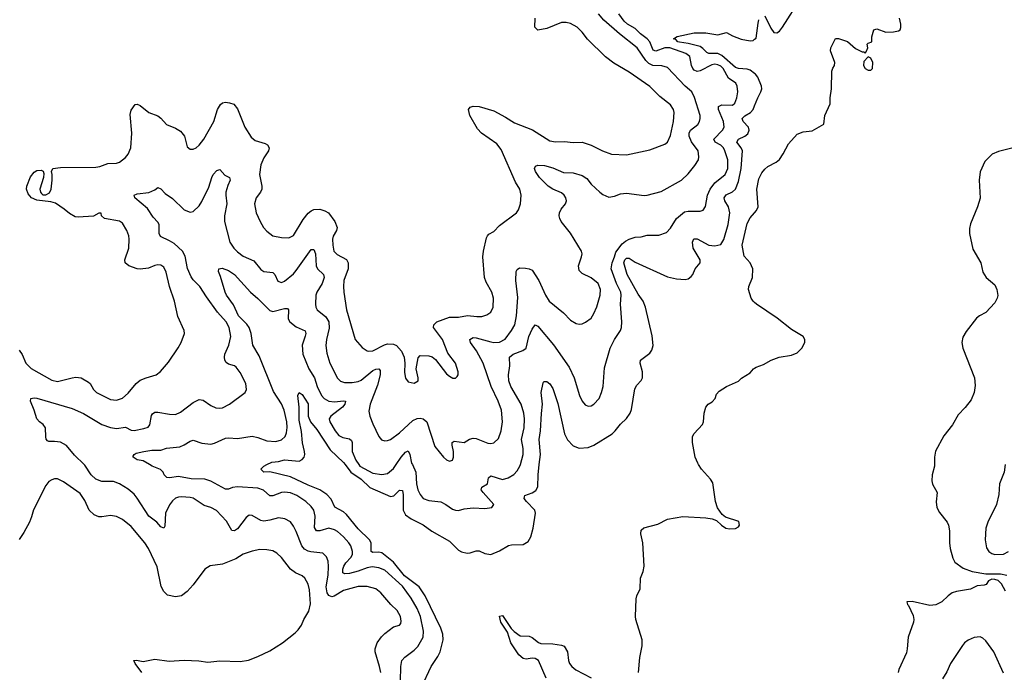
# Model space of a CAD drawing. Header units: inches. Extents: x 1934316 to 2140091, y 524953 to 667329.
# Tile 298 of 384: x 2055013 to 2061695, y 628590 to 633020. Entities that reach past the tile are written whole.
import ezdxf

# ---------------------------------------------------------------- set-up
doc = ezdxf.new("R2010")
doc.units = ezdxf.units.IN
doc.header["$MEASUREMENT"] = 0
for name, color, linetype in [('C0652', 7, 'Continuous'), ('C0653', 7, 'Continuous'), ('C0662', 7, 'Continuous'), ('C0663', 7, 'Continuous')]:
    doc.layers.add(name, color=color, linetype=linetype)

msp = doc.modelspace()

# ---------------------------------------------------------------- linework, layer by layer
at = {"layer": 'C0652', "color": 5}
for points, elevation in [([(2057462.9, 628590), (2057455.6, 628630), (2057426, 628730), (2057425.8, 628750), (2057439.8, 628790), (2057468.6, 628831.4), (2057490, 628852.9), (2057550, 628899.1), (2057590, 628911), (2057598.9, 628921.1), (2057602.7, 628937.3), (2057598, 628970), (2057575.1, 629010), (2057530.7, 629050.7), (2057462.6, 629130), (2057430, 629156.2), (2057370, 629172.3), (2057310, 629172.5), (2057210, 629145.6), (2057147.2, 629107.2), (2057130, 629101.9), (2057110, 629110.8), (2057099.9, 629130), (2057093.5, 629170), (2057105.6, 629250), (2057108.5, 629308.5), (2057105.9, 629345.9), (2057095.2, 629375.2), (2057070, 629399.1), (2056988.6, 629408.6), (2056970, 629412.9), (2056946.5, 629426.5), (2056928.3, 629450), (2056890, 629545.6), (2056870, 629583), (2056850, 629611.1), (2056813.2, 629633.2), (2056770, 629638.8), (2056710, 629622.3), (2056670, 629617.4), (2056650, 629622), (2056590, 629654.3), (2056570, 629656.3), (2056550, 629640.5), (2056490, 629563.5), (2056470, 629551), (2056452.6, 629552.6), (2056417, 629617), (2056348.5, 629688.5), (2056310, 629709.8), (2056263.8, 629723.8), (2056190, 629772.8), (2056170, 629778), (2056110, 629781.4), (2056090, 629779.8), (2056070, 629771.7), (2056050, 629753.6), (2056030, 629726.4), (2056001.4, 629670), (2055997.8, 629582.3), (2055990, 629569.6), (2055970, 629577.6), (2055942.4, 629610), (2055889.3, 629649.3), (2055810, 629773.3), (2055790, 629798.6), (2055750, 629834), (2055690, 629870.7), (2055650, 629885), (2055570, 629885.7), (2055530, 629900.4), (2055497.8, 629930), (2055455.6, 629995.6), (2055451.1, 630000)], 260), ([(2057596.5, 628530), (2057598.3, 628630), (2057606.6, 628670), (2057625.9, 628694.1), (2057690, 628740.2), (2057714.4, 628765.6), (2057749.9, 628830), (2057754.2, 628870), (2057732.7, 628970), (2057710, 629023.1), (2057670, 629093.5), (2057610, 629174.5), (2057490, 629283.7), (2057450, 629300.5), (2057405.5, 629305.5), (2057370, 629299.2), (2057310, 629276.6), (2057250, 629261), (2057218.3, 629258.3), (2057205.1, 629265.1), (2057204.9, 629290), (2057212.9, 629310), (2057227, 629333), (2057259.9, 629370), (2057270.4, 629390), (2057271.6, 629411.6), (2057259.8, 629450), (2057247.1, 629470), (2057209.8, 629510), (2057170, 629546.2), (2057150, 629558.5), (2057110, 629568.2), (2057050, 629550.6), (2057027.4, 629550), (2057012.9, 629572.9), (2057017.8, 629650), (2057009.8, 629690), (2056990, 629716.1), (2056954.8, 629750), (2056894.5, 629790), (2056850, 629807.8), (2056810, 629813.1), (2056790, 629810.5), (2056730, 629789.1), (2056710, 629788.9), (2056667.4, 629827.4), (2056630, 629841.2), (2056490.1, 629849.9), (2056455.9, 629844.1), (2056430, 629833.1), (2056410, 629832.8), (2056308.9, 629888.9), (2056270, 629901.3), (2056175.7, 629904.3), (2056090, 629919.3), (2056030, 629909.9), (2056011.9, 629911.9), (2055992.8, 629930), (2055985.4, 629950), (2055967.5, 629967.5), (2055911.3, 629990), (2055894.3, 630000)], 240), ([(2057738.8, 628490), (2057804.2, 628630), (2057850, 628698), (2057866.2, 628730), (2057886, 628810), (2057883.7, 628850), (2057869.9, 628890), (2057763.7, 629110), (2057724.9, 629170), (2057625.1, 629245.1), (2057550, 629337.3), (2057470, 629401.7), (2057450, 629406.7), (2057410, 629404.5), (2057398.3, 629410), (2057397.1, 629470), (2057387.8, 629490), (2057310, 629565.2), (2057230, 629662.4), (2057210, 629680.2), (2057151.9, 629711.9), (2057125.7, 629765.7), (2057096.7, 629796.7), (2057050, 629829.2), (2056970, 629859.9), (2056850, 629917.7), (2056710, 629952), (2056670, 629949.7), (2056649.2, 629970), (2056668.7, 629990), (2056688.9, 630000)], 220), ([(2057221.8, 630000), (2057260.1, 629950), (2057330, 629901.4), (2057390, 629845.3), (2057530, 629784.8), (2057552.2, 629787.8), (2057590, 629826.4), (2057610, 629824.4), (2057614.3, 629794.3), (2057615.5, 629690), (2057630, 629658.8), (2057670, 629631.7), (2057751.7, 629591.7), (2057810, 629549.3), (2057930, 629480.2), (2057990, 629419.2), (2058010, 629407.8), (2058050, 629398.9), (2058070, 629401.1), (2058110, 629415.2), (2058130, 629415.2), (2058170, 629396.1), (2058210, 629390.3), (2058270, 629414), (2058330, 629451.6), (2058350, 629456.5), (2058430, 629458.7), (2058462.7, 629477.3), (2058481.1, 629510), (2058498, 629570), (2058512.4, 629670), (2058508.5, 629690), (2058451.4, 629750), (2058437.3, 629770), (2058438, 629782), (2058440.5, 629790), (2058490, 629808.1), (2058515, 629825), (2058529.8, 629850), (2058531.3, 629931.3), (2058539, 630000)], 220), ([(2057314.1, 630000), (2057320.9, 629990), (2057410, 629942.4), (2057470, 629932.9), (2057510, 629939.1), (2057550, 629973.4), (2057567.9, 630000)], 240), ([(2057677.6, 630000), (2057701.7, 629950), (2057706.4, 629870), (2057715.6, 629830), (2057730, 629796.4), (2057751, 629771), (2057790, 629757.8), (2057870, 629748.1), (2057904.9, 629730), (2057950, 629697.7), (2057970, 629690.2), (2057990, 629689), (2058030, 629701.1), (2058090, 629707.6), (2058170, 629702.3), (2058217.2, 629710), (2058229.5, 629730), (2058157.4, 629810), (2058143.9, 629830), (2058150, 629847.3), (2058187.1, 629870), (2058195.1, 629910), (2058210, 629924), (2058290, 629900.1), (2058327.6, 629910), (2058367.1, 629932.8), (2058390, 629958), (2058407.9, 629990), (2058410.5, 630000)], 240), ([(2059212.8, 628590), (2059220.7, 628690), (2059237.9, 628770), (2059237.4, 628810), (2059193.7, 628950), (2059191.3, 628970), (2059196.9, 629090), (2059201.3, 629110), (2059223.6, 629156.4), (2059226.9, 629230), (2059244.9, 629275.1), (2059251.4, 629310), (2059242, 629470), (2059228.6, 629530), (2059230, 629554.8), (2059248.5, 629571.5), (2059343, 629597), (2059410, 629630.2), (2059512.5, 629647.5), (2059670, 629638.4), (2059712, 629632), (2059740.8, 629620.8), (2059775.3, 629590), (2059805.7, 629570), (2059830, 629563.5), (2059870, 629566), (2059890, 629578.9), (2059897.1, 629590), (2059893.2, 629613.2), (2059803.8, 629643.8), (2059780.8, 629660.8), (2059747.6, 629707.6), (2059734.5, 629750), (2059716.2, 629876.2), (2059701.3, 629901.3), (2059639.1, 629970), (2059620.5, 630000)], 180), ([(2055842.7, 628590), (2055796.9, 628650), (2055787.6, 628670), (2055806.6, 628673.4), (2055850, 628663.9), (2055930, 628678.9), (2056027, 628667), (2056130, 628673.4), (2056227.9, 628667.9), (2056290, 628658.9), (2056370, 628667.4), (2056510, 628663.2), (2056566.5, 628673.5), (2056630, 628696.9), (2056710, 628735.6), (2056795.6, 628790), (2056881.6, 628858.4), (2056902, 628878), (2056924.7, 628910), (2056940.5, 628950), (2056974.4, 629005.6), (2056985.5, 629054.5), (2056980.3, 629150), (2056969.8, 629189.8), (2056949, 629229), (2056930, 629244.8), (2056885, 629265), (2056851, 629290), (2056790.5, 629370.5), (2056758.6, 629398.6), (2056730, 629414.5), (2056690, 629422.7), (2056643.3, 629423.3), (2056590, 629413.1), (2056530, 629391.9), (2056479.6, 629360.4), (2056390, 629324.8), (2056305.8, 629314.2), (2056270, 629289.6), (2056190, 629183.5), (2056150, 629139.6), (2056110, 629109), (2056070, 629102), (2056014.8, 629114.8), (2055990, 629139.3), (2055972.7, 629172.7), (2055946.1, 629306.1), (2055887.6, 629430), (2055861.5, 629470), (2055770, 629579.7), (2055710, 629628.3), (2055670, 629648.4), (2055630, 629654.2), (2055570, 629645.1), (2055550, 629646.2), (2055518.9, 629658.9), (2055483.5, 629690), (2055455.9, 629755.9), (2055423.6, 629803.6), (2055310, 629882.7), (2055270, 629903.1), (2055250, 629904), (2055230, 629897.4), (2055210, 629884.7), (2055190, 629858), (2055106.2, 629693.8), (2055093.7, 629646.3), (2055078.5, 629610), (2055041.3, 629538.7), (2055010, 629491.8)], 280), ([(2058586.3, 628550), (2058532.8, 628670), (2058510, 628684.6), (2058490, 628686.2), (2058450, 628679.4), (2058430, 628683.6), (2058399.1, 628710), (2058346.6, 628790), (2058322.2, 628862.2), (2058278.9, 628930), (2058270, 628972), (2058290, 628977.1), (2058348.9, 628888.9), (2058368, 628868), (2058410, 628838.8), (2058470, 628834.9), (2058490, 628826), (2058533.4, 628793.4), (2058550, 628786.9), (2058630, 628782.9), (2058690, 628774.9), (2058707.7, 628767.7), (2058730, 628730.5), (2058738.3, 628670), (2058745.1, 628650), (2058758.9, 628630), (2058786.8, 628606.8), (2058891.9, 628551.9)], 180)]:
    msp.add_lwpolyline(points, dxfattribs=dict(at, elevation=elevation))
at = {"layer": 'C0653', "color": 5}
for points, elevation in [([(2055451.1, 630000), (2055385.2, 630065.2), (2055330, 630131.1), (2055290, 630153.5), (2055250, 630158.3), (2055210, 630157), (2055202, 630162), (2055193.3, 630173.3), (2055190, 630188), (2055188.2, 630250), (2055173.2, 630273.2), (2055147, 630290), (2055129.6, 630310), (2055111.8, 630370), (2055086.6, 630430), (2055089.2, 630450), (2055110, 630454.4), (2055130, 630451.7), (2055370, 630381.2), (2055446.4, 630346.4), (2055570, 630271.9), (2055630, 630251.1), (2055670, 630244.7), (2055730, 630253.9), (2055770, 630235.1), (2055790, 630230.8), (2055855.4, 630244.6), (2055884.7, 630255.2), (2055895.1, 630270), (2055907, 630333), (2055914.7, 630345.3), (2055930, 630356.1), (2055950, 630356.9), (2056030, 630341.8), (2056070, 630339.6), (2056104.7, 630355.3), (2056190, 630421.7), (2056230, 630441.3), (2056257.3, 630437.3), (2056310, 630402), (2056344.7, 630384.7), (2056370, 630382.7), (2056390, 630386.7), (2056436.9, 630410), (2056544, 630490), (2056552, 630510), (2056547.3, 630550), (2056510, 630626.6), (2056481.3, 630661.3), (2056469.7, 630669.7), (2056430, 630681.5), (2056413.7, 630693.7), (2056404.8, 630710), (2056402, 630730), (2056405.6, 630750), (2056431.3, 630810), (2056445.8, 630870), (2056435, 630930), (2056414.6, 630970), (2056355.2, 631035.2), (2056279.9, 631139.9), (2056236.1, 631210), (2056190, 631255.3), (2056175.8, 631275.8), (2056151.1, 631331.1), (2056135.8, 631415.8), (2056118, 631450), (2056060.8, 631500.8), (2056030, 631519.9), (2055967.9, 631547.9), (2055959.8, 631570), (2055959.4, 631630), (2055950, 631645.4), (2055919.7, 631679.7), (2055879.2, 631739.2), (2055795.1, 631810), (2055789.3, 631830), (2055810, 631839.3), (2055890, 631848.2), (2055930, 631865.5), (2055950, 631882), (2055970, 631873), (2056000.2, 631840.2), (2056050, 631805.7), (2056130, 631730.3), (2056170, 631713.4), (2056190, 631718.7), (2056230, 631755.8), (2056250, 631786), (2056297.3, 631882.7), (2056315.9, 631950), (2056326.6, 631970), (2056350, 631996), (2056370, 632003.8), (2056404.8, 631964.8), (2056437.3, 631950), (2056439.6, 631939.6), (2056440.3, 631930), (2056424.5, 631895.5), (2056412.6, 631850), (2056410.8, 631830), (2056418.7, 631770), (2056402.5, 631690), (2056403.6, 631650), (2056439.4, 631510), (2056465.6, 631470), (2056490, 631445.2), (2056530, 631414.2), (2056602.9, 631382.8), (2056650, 631325.2), (2056670, 631310.2), (2056730, 631304.6), (2056743.6, 631290), (2056765.5, 631245.5), (2056790, 631236.5), (2056810, 631246), (2056870, 631296.2), (2056890, 631317.6), (2056990, 631461.1), (2057010, 631460.4), (2057020.2, 631430), (2057024.1, 631350), (2057034.2, 631330), (2057074.9, 631290), (2057079.7, 631270), (2057065.4, 631230), (2057029.4, 631170), (2057023, 631150), (2057019.2, 631090), (2057021.8, 631070), (2057032.6, 631050), (2057090, 631003.5), (2057110.1, 630970), (2057113.6, 630926.4), (2057094.6, 630850), (2057089.3, 630809.3), (2057096.7, 630756.7), (2057117.1, 630690), (2057170, 630587), (2057190, 630566.7), (2057217.5, 630557.5), (2057270, 630557.7), (2057310, 630563.5), (2057330, 630573.1), (2057410, 630639.5), (2057430, 630648.6), (2057450, 630650.2), (2057458.7, 630638.7), (2057458.5, 630610), (2057440.3, 630539.7), (2057392.2, 630410), (2057382.8, 630362.7), (2057388.8, 630330), (2057410, 630277.3), (2057450, 630190.8), (2057468.9, 630168.9), (2057490, 630162.4), (2057510, 630163.7), (2057530, 630171.8), (2057590, 630216.9), (2057681.4, 630298.6), (2057710, 630312.8), (2057730, 630315.6), (2057751.5, 630311.5), (2057775.2, 630290), (2057830, 630123.8), (2057890, 630050.5), (2057910, 630033), (2057930, 630023), (2057950, 630030.8), (2057956.9, 630050), (2057955.8, 630090), (2057947.2, 630132.7), (2057948.6, 630151.4), (2057961.5, 630158.5), (2058030, 630150.4), (2058065.9, 630174.1), (2058090, 630180.2), (2058110, 630176.9), (2058190, 630145.7), (2058210, 630144.2), (2058230.9, 630149.1), (2058261.4, 630178.6), (2058281.4, 630230), (2058288.8, 630291.2), (2058281.8, 630370), (2058261, 630430), (2058212.8, 630530), (2058157.2, 630690), (2058112.7, 630772.7), (2058071.9, 630830), (2058067.1, 630850), (2058090, 630862.2), (2058110, 630861.7), (2058210, 630833), (2058230.4, 630829.6), (2058270, 630832.1), (2058308.4, 630851.6), (2058351.5, 630910), (2058372.5, 630950), (2058384.2, 631010), (2058393.8, 631133.8), (2058379.7, 631250), (2058382.7, 631310), (2058390, 631324.7), (2058405.1, 631334.9), (2058446, 631334), (2058470, 631330.3), (2058490, 631319.5), (2058536.2, 631250), (2058582.2, 631150), (2058606.9, 631110), (2058703.1, 631030), (2058750, 630981.3), (2058790, 630957.6), (2058810, 630954), (2058830, 630956.4), (2058853.2, 630966.8), (2058890, 630994.4), (2058910, 631025.5), (2058930, 631070.6), (2058953.1, 631150), (2058955.3, 631190), (2058938.3, 631230), (2058890, 631268.7), (2058830, 631297), (2058810, 631318.3), (2058804.2, 631350), (2058826.4, 631410), (2058829.1, 631430), (2058824.5, 631450), (2058750, 631570.7), (2058688.2, 631650), (2058677.8, 631670), (2058673.3, 631690), (2058675.5, 631710), (2058686.7, 631733.2), (2058716.1, 631770), (2058723.1, 631790), (2058719.8, 631810), (2058707.2, 631830), (2058690, 631844.5), (2058630, 631870.6), (2058598.8, 631890), (2058539.7, 631950), (2058512.8, 631990), (2058506.6, 632010), (2058513, 632027), (2058530, 632033.2), (2058574.8, 632030), (2058630, 632015.7), (2058702.3, 631982.3), (2058770, 631980.3), (2058830, 631962.3), (2058862.1, 631942.1), (2058890, 631904.1), (2058950, 631849.2), (2058970, 631833.1), (2059010, 631816.4), (2059050, 631823.1), (2059090, 631837.4), (2059130, 631843.1), (2059250, 631827.4), (2059270, 631828.9), (2059366.1, 631853.9), (2059503.6, 631930), (2059550, 631973.7), (2059595.4, 632030), (2059618.5, 632070), (2059622.7, 632090), (2059617.4, 632130), (2059572.2, 632192.2), (2059556.1, 632230), (2059556.3, 632250), (2059564.6, 632270), (2059615.6, 632310), (2059627.2, 632330), (2059630.6, 632350), (2059629.9, 632370), (2059592.4, 632492.4), (2059574.3, 632530), (2059530, 632569.8), (2059410, 632694.8), (2059370, 632707.3), (2059310, 632709.9), (2059282.6, 632722.6), (2059263, 632743), (2059203.5, 632830), (2059083.6, 632923.6), (2058976.2, 633016.2), (2058940.1, 633060.1)], 260), ([(2058410.5, 630000), (2058429, 630070), (2058429.8, 630110), (2058418.8, 630170), (2058436.1, 630250), (2058438.1, 630310), (2058434.3, 630350), (2058415.8, 630410), (2058346.3, 630530), (2058333, 630570), (2058329.8, 630610), (2058340.2, 630670), (2058336.8, 630730), (2058362, 630750), (2058426.2, 630773.8), (2058449.7, 630790), (2058467.9, 630870), (2058490, 630920.4), (2058510, 630948.4), (2058530, 630940.3), (2058634.4, 630814.4), (2058742.7, 630662.7), (2058776.1, 630590), (2058812.9, 630470), (2058830.4, 630430), (2058850, 630406.7), (2058870, 630397.6), (2058890, 630399.5), (2058910, 630410.4), (2058945.1, 630450), (2058962.2, 630490), (2058971.9, 630530), (2058982.4, 630657.6), (2059019.8, 630790), (2059048.7, 630850), (2059089.7, 630910), (2059096.4, 630930), (2059099.8, 630970), (2059089.8, 631089.8), (2059095.4, 631150), (2059092.5, 631170), (2059062.1, 631230), (2059027.8, 631330), (2059032.7, 631370), (2059050, 631410.7), (2059057.8, 631442.2), (2059102, 631498), (2059123, 631517), (2059149.8, 631530.2), (2059190, 631543.6), (2059230, 631545.3), (2059270, 631558.7), (2059350, 631556.6), (2059403.4, 631576.6), (2059430, 631604.9), (2059469.8, 631670), (2059523.9, 631716.1), (2059550, 631721.7), (2059630, 631720.8), (2059651.9, 631728.1), (2059666.7, 631753.3), (2059681.4, 631830), (2059699, 631870), (2059730, 631912.3), (2059800.8, 631970), (2059817.5, 632010), (2059817.9, 632070), (2059798.8, 632130), (2059789, 632150), (2059770, 632169), (2059731.6, 632190), (2059724.5, 632210), (2059782.8, 632270), (2059793.6, 632290), (2059789.8, 632330.2), (2059755.9, 632410), (2059754.8, 632430), (2059777.6, 632442.4), (2059850, 632441), (2059865.9, 632454.1), (2059880.2, 632490), (2059885.5, 632530), (2059882.4, 632570), (2059872.1, 632590), (2059823.9, 632623.9), (2059786, 632690), (2059770, 632704.9), (2059750, 632715), (2059730, 632717.9), (2059710, 632714.4), (2059630, 632672.5), (2059610, 632668.3), (2059590, 632678.6), (2059582.1, 632690), (2059571.5, 632710), (2059559.8, 632770), (2059533.5, 632790), (2059424.5, 632830), (2059390, 632829.3), (2059330, 632806.3), (2059312.9, 632812.9), (2059288.6, 632870), (2059270.1, 632890.1), (2059225.1, 632925.1), (2059190, 632960.1), (2059137.5, 632990), (2059114.4, 633010), (2059079, 633059)], 240), ([(2055010, 630777), (2055030, 630748.2), (2055054.9, 630690), (2055090, 630652.7), (2055230, 630572.4), (2055270, 630564.5), (2055368.7, 630590), (2055392.9, 630592.9), (2055430, 630588.8), (2055480, 630560), (2055490.1, 630550.1), (2055512.9, 630510), (2055534, 630490), (2055630, 630441.7), (2055670, 630437), (2055710, 630452.4), (2055750, 630484.4), (2055803.5, 630550), (2055830, 630573.4), (2055870.3, 630590.3), (2055939, 630610), (2055968.2, 630631.8), (2056023.3, 630696.7), (2056087.9, 630792.1), (2056109.5, 630830), (2056132, 630890), (2056129.3, 630910.7), (2056085.9, 631005.9), (2056064.2, 631110), (2056028.7, 631210), (2056007.5, 631307.5), (2055990, 631340.7), (2055970, 631353.3), (2055950, 631356.3), (2055930, 631352.8), (2055886.3, 631333.7), (2055830, 631327.1), (2055809, 631330), (2055753.2, 631350), (2055729.6, 631370), (2055727.3, 631390), (2055753.3, 631470), (2055756.3, 631530), (2055753.4, 631553.4), (2055739.6, 631590), (2055710, 631639.5), (2055690, 631653), (2055589, 631670), (2055568, 631690), (2055566, 631706), (2055550, 631708), (2055512.7, 631687.3), (2055410, 631679.6), (2055390, 631683), (2055350, 631705.1), (2055315.1, 631735.1), (2055254.9, 631774.9), (2055224.1, 631784.1), (2055130, 631795.1), (2055094, 631810), (2055070, 631839), (2055058.4, 631870), (2055060.7, 631890), (2055086.7, 631953.3), (2055110, 631986), (2055130, 631997.6), (2055158, 631998), (2055171.1, 631991.1), (2055176, 631976), (2055174.8, 631950), (2055150.5, 631870), (2055153.4, 631850), (2055159.9, 631839.9), (2055170, 631830.7), (2055190, 631830.6), (2055215.3, 631844.7), (2055226, 631870), (2055234, 631930), (2055234, 631970), (2055228, 631990), (2055238, 632010), (2055290, 632016.9), (2055530, 632018.7), (2055556.6, 632023.4), (2055610, 632043.6), (2055670, 632045.8), (2055690, 632052.9), (2055730, 632084.6), (2055750, 632107), (2055766.2, 632150), (2055774.5, 632250), (2055763.6, 632376.4), (2055770, 632406.8), (2055795.5, 632444.5), (2055810, 632447.7), (2055830, 632437.1), (2055890, 632390.2), (2055950, 632368.8), (2055971.7, 632351.7), (2056010, 632308.7), (2056070, 632284.2), (2056104.4, 632264.4), (2056130.4, 632230), (2056150, 632158), (2056170, 632140.7), (2056190, 632142), (2056210, 632150.6), (2056230, 632168), (2056263.5, 632210), (2056329.8, 632330), (2056354.8, 632410), (2056375, 632445), (2056390, 632455.4), (2056410, 632459.4), (2056437, 632457), (2056465.9, 632445.9), (2056490, 632414.9), (2056541.5, 632290), (2056583, 632223), (2056610, 632199.5), (2056679.6, 632179.6), (2056694, 632170), (2056704.9, 632150), (2056701.6, 632130), (2056670, 632081.6), (2056650, 632036), (2056639.2, 631970), (2056657, 631890), (2056655.3, 631870), (2056646.7, 631850), (2056618.4, 631810), (2056606.7, 631770), (2056618.4, 631710), (2056644.9, 631650), (2056668.5, 631610), (2056690, 631584.9), (2056730, 631553.7), (2056790, 631541.5), (2056840.4, 631539.6), (2056870, 631554.9), (2056936.4, 631663.6), (2056970, 631706.5), (2056990, 631723.2), (2057010, 631732.7), (2057050, 631733.8), (2057083.6, 631723.6), (2057108.5, 631708.5), (2057152.3, 631650), (2057168, 631610), (2057163.2, 631590), (2057140.7, 631550), (2057136.3, 631530), (2057137.4, 631490), (2057145.2, 631450), (2057166.4, 631426.4), (2057230, 631392.2), (2057242.7, 631370), (2057242.6, 631330), (2057213.2, 631250), (2057209.4, 631210), (2057211.9, 631170), (2057231.2, 631050), (2057289.2, 630849.2), (2057335.9, 630795.9), (2057370, 630772.2), (2057382, 630770), (2057410, 630772.9), (2057487.5, 630812.5), (2057510, 630819.3), (2057550, 630818.8), (2057570, 630808.9), (2057603.2, 630770), (2057620.9, 630730), (2057627.6, 630690), (2057624.6, 630624.6), (2057630, 630586), (2057650, 630562), (2057690, 630554), (2057716, 630570), (2057717, 630590), (2057703.6, 630650), (2057715.9, 630724.1), (2057730, 630740.5), (2057790, 630738), (2057811.5, 630731.5), (2057834.8, 630714.8), (2057910, 630617.1), (2057930, 630600.5), (2057952.7, 630587.3), (2057970, 630586.8), (2057982.7, 630597.3), (2057989.2, 630610), (2057989.4, 630630), (2057971.2, 630690), (2057917.5, 630757.5), (2057881.5, 630850), (2057822, 630930), (2057823.1, 630950), (2057844.7, 630970), (2057930, 631000.5), (2057990, 631001.7), (2058052.6, 631012.6), (2058114.7, 631005.3), (2058150, 631006), (2058183.6, 631016.4), (2058210, 631034.9), (2058226, 631070), (2058228, 631130), (2058216.3, 631170), (2058179, 631239), (2058168.3, 631270), (2058155.7, 631410), (2058159.4, 631450), (2058181.1, 631538.9), (2058186.5, 631553.5), (2058196.4, 631563.6), (2058230, 631583.1), (2058270, 631622.6), (2058383.7, 631710), (2058397.6, 631730), (2058411.5, 631770), (2058416.9, 631830), (2058408, 631870), (2058377.7, 631917.7), (2058279.6, 632139.6), (2058250, 632176.8), (2058146, 632250), (2058118.8, 632278.8), (2058066.6, 632370), (2058059.6, 632410), (2058070, 632427.3), (2058090, 632433.1), (2058130, 632430.2), (2058230, 632401.7), (2058310, 632358.5), (2058370, 632319.6), (2058492.8, 632272.8), (2058610, 632198.4), (2058650, 632190.4), (2058710, 632192.7), (2058770, 632187), (2058830, 632188), (2058890, 632168.5), (2058967.3, 632130), (2059030, 632107.6), (2059130, 632103.1), (2059290, 632136.5), (2059390, 632174.9), (2059410, 632188.2), (2059430, 632234.8), (2059450.5, 632330), (2059455.3, 632390), (2059450.6, 632410.6), (2059430, 632443), (2059358.2, 632498.2), (2059290, 632565.7), (2059150, 632664.5), (2059045.5, 632725.5), (2058987.9, 632767.9), (2058867.2, 632887.2), (2058830, 632935.1), (2058795.6, 632970), (2058750, 632994.8), (2058720.9, 633000.9), (2058690, 633000.9), (2058590, 632960.5), (2058528.7, 632950), (2058509.4, 632970), (2058511.8, 633030)], 280), ([(2060000, 632654.1), (2059970, 632676.8), (2059950, 632684.5), (2059890, 632689.6), (2059870, 632696.1), (2059776.7, 632776.7), (2059750, 632789.9), (2059690, 632791.7), (2059677, 632797), (2059650, 632825), (2059630, 632837.6), (2059550, 632859.5), (2059490, 632866.9), (2059479.7, 632870), (2059465.1, 632885.1), (2059449.7, 632890.3), (2059474.9, 632905.1), (2059590, 632931.4), (2059670.1, 632930.1), (2059750, 632916.8), (2059810, 632932.6), (2059849.8, 632909.8), (2059910, 632888.8), (2059970, 632877.4), (2059990, 632880.1), (2060000, 632888)], 220), ([(2058539, 630000), (2058546.8, 630070), (2058538.8, 630170), (2058547.8, 630230), (2058553.6, 630346.4), (2058561.7, 630410), (2058551.1, 630490), (2058564.4, 630555.6), (2058570, 630564), (2058590, 630563.8), (2058610, 630548.4), (2058630, 630517.1), (2058664.2, 630415.8), (2058710.2, 630210), (2058730, 630168.4), (2058768.4, 630128.4), (2058810, 630111.6), (2058870, 630116.1), (2058910, 630132.6), (2059033, 630210), (2059054.3, 630230), (2059090, 630275.8), (2059130, 630312.2), (2059156.4, 630350), (2059164.9, 630375.1), (2059186.3, 630513.6), (2059200, 630540), (2059229.8, 630570.2), (2059240.5, 630590), (2059240.3, 630630), (2059224.2, 630690), (2059226.9, 630710), (2059290, 630755.8), (2059303.5, 630776.5), (2059311.5, 630808.5), (2059305, 630875), (2059259.8, 631070), (2059242.9, 631110), (2059210, 631156.4), (2059135.1, 631290), (2059113.5, 631370), (2059118.8, 631390), (2059130, 631402), (2059150, 631402.3), (2059190, 631374.8), (2059410, 631274.7), (2059470, 631262), (2059530, 631256.5), (2059550, 631261.3), (2059570, 631276.3), (2059580.7, 631290), (2059596.2, 631330), (2059629.7, 631370.3), (2059630.8, 631390), (2059584.4, 631470), (2059578.3, 631510), (2059587.1, 631532.8), (2059610, 631532.7), (2059690, 631490.7), (2059730, 631486.4), (2059770, 631494.7), (2059791.6, 631528.4), (2059819.9, 631630), (2059832, 631710), (2059823.1, 631750), (2059797.7, 631790), (2059793.7, 631810), (2059808.1, 631831.9), (2059849.2, 631850.8), (2059870.4, 631870), (2059890, 631921.7), (2059908.6, 632010), (2059918.6, 632130), (2059909.9, 632150), (2059878.5, 632190), (2059891.9, 632210), (2059934.8, 632230), (2059954.8, 632245.2), (2059964.3, 632270), (2059958.4, 632290), (2059923.4, 632330), (2059915.3, 632350), (2059932.8, 632367.2), (2059972.9, 632390), (2059989.9, 632410), (2060000, 632435.6)], 220), ([(2060000, 631101.7), (2059990.8, 631110), (2059977.4, 631130), (2059958.7, 631190), (2059961.7, 631210), (2059986.6, 631270), (2059987.2, 631330), (2059970.7, 631370.7), (2059930, 631416.2), (2059915.7, 631490), (2059950, 631637), (2059970, 631675.5), (2060000, 631709.7)], 180), ([(2055894.3, 630000), (2055850, 630026), (2055810, 630033.3), (2055782, 630050), (2055782.5, 630057.5), (2055788.7, 630070), (2055802.8, 630077.2), (2055855.3, 630090), (2055910, 630098.3), (2055970, 630098.4), (2056008.4, 630111.6), (2056099.7, 630120.3), (2056130, 630134), (2056170, 630160.2), (2056190, 630166.5), (2056250, 630145.8), (2056310, 630139), (2056334.7, 630145.3), (2056410, 630178.9), (2056430, 630181.1), (2056490, 630178), (2056590, 630192.3), (2056630, 630184.2), (2056690, 630161.5), (2056750, 630156.5), (2056790, 630168.4), (2056813.6, 630190), (2056823.9, 630216.1), (2056828.5, 630251.5), (2056825, 630290), (2056808, 630370), (2056790, 630411.8), (2056735.7, 630495.7), (2056638.4, 630738.4), (2056596.1, 630810), (2056582.8, 630890), (2056570.3, 630930.3), (2056553.9, 630953.9), (2056498.6, 631010), (2056464.3, 631084.3), (2056417.3, 631150), (2056408.2, 631170), (2056376.5, 631276.5), (2056362.4, 631310), (2056364, 631330), (2056387.2, 631332.8), (2056430, 631317.7), (2056471.5, 631290), (2056578.3, 631170), (2056630, 631127.2), (2056710, 631046.2), (2056730, 631040.5), (2056810, 631060.2), (2056830, 631060.5), (2056836, 631050), (2056834.2, 630990), (2056845.3, 630970), (2056890, 630936.1), (2056949.1, 630909.1), (2056954.2, 630890), (2056951.2, 630871.2), (2056930.1, 630810), (2056935, 630750), (2056974, 630650), (2057012.5, 630590), (2057030.5, 630530.5), (2057062.1, 630470), (2057078, 630450), (2057110.6, 630430.6), (2057150, 630425.4), (2057210, 630434.2), (2057224.9, 630430), (2057218.8, 630410), (2057203.2, 630390), (2057125.2, 630330), (2057112.3, 630310), (2057116.5, 630290), (2057152.7, 630230), (2057178.8, 630198.8), (2057205.1, 630185.1), (2057250, 630175.5), (2057264.4, 630164.4), (2057270.1, 630150), (2057269.5, 630090), (2057293.8, 630030), (2057314.1, 630000)], 240), ([(2059620.5, 630000), (2059614.3, 630010), (2059596.9, 630050), (2059579.6, 630150), (2059579.5, 630190), (2059590, 630210.7), (2059646.9, 630273.1), (2059652.8, 630290), (2059658.7, 630350), (2059670, 630391), (2059685.2, 630410), (2059712.9, 630427.1), (2059732.7, 630450), (2059742, 630478), (2059760.1, 630499.9), (2059808.7, 630530), (2059890, 630566.8), (2059912.1, 630587.9), (2059970, 630622.8), (2059992.3, 630650), (2060000, 630654.9)], 180), ([(2056688.9, 630000), (2056723.1, 630016.9), (2056770, 630021.6), (2056810, 630032.6), (2056910, 630024.6), (2056930, 630034), (2056942.8, 630050), (2056947.3, 630070), (2056945, 630090), (2056931.9, 630148.1), (2056925.2, 630225.2), (2056910, 630302), (2056909.8, 630390), (2056899.5, 630470), (2056910, 630490.8), (2056930, 630475.5), (2056970, 630413), (2056970.2, 630330), (2056985.8, 630290), (2057030, 630239.7), (2057119.8, 630099.8), (2057210, 630015.5), (2057221.8, 630000)], 220), ([(2057567.9, 630000), (2057601.4, 630050), (2057630, 630083.8), (2057650, 630092.9), (2057661.3, 630070), (2057672.8, 630010), (2057677.6, 630000)], 240)]:
    msp.add_lwpolyline(points, dxfattribs=dict(at, elevation=elevation))
at = {"layer": 'C0662', "color": 5}
for points, elevation in [([(2061221.2, 630000), (2061221.3, 629990), (2061206.3, 629930), (2061203.1, 629890), (2061208.2, 629868.2), (2061239.3, 629810), (2061231.9, 629748.1), (2061236.5, 629710), (2061254.5, 629674.5), (2061306, 629610), (2061317, 629590), (2061323.7, 629550), (2061322.6, 629470), (2061327.2, 629430), (2061345.4, 629365.4), (2061359, 629339), (2061416.6, 629296.6), (2061475.9, 629275.9), (2061570, 629258.9), (2061670, 629258.1), (2061712.8, 629250)], 180), ([(2061699.6, 630000), (2061693.8, 629950), (2061662.8, 629870), (2061657.5, 629797.5), (2061642.1, 629730), (2061584, 629610), (2061570.2, 629570), (2061565.4, 629490), (2061575, 629435), (2061589.1, 629410), (2061610, 629396.5), (2061630.8, 629390.8), (2061690, 629391.4), (2061723.4, 629410)], 220), ([(2061702.4, 629142.4), (2061675.6, 629190), (2061652.7, 629212.7), (2061630, 629221.4), (2061610, 629223.1), (2061588.4, 629211.6), (2061572.6, 629187.4), (2061558.9, 629181.1), (2061510, 629176.4), (2061466.1, 629153.9), (2061370, 629139.1), (2061342, 629130), (2061312.7, 629110), (2061270, 629069.3), (2061230, 629049.3), (2061190, 629043.7), (2061070, 629071.8), (2061034, 629070), (2061037.3, 629050), (2061044.2, 629044.2), (2061075.9, 628975.9), (2061081, 628950), (2061078, 628930), (2061043.3, 628830), (2061036.5, 628750), (2061030, 628722.7), (2060978.4, 628610), (2060973.5, 628590)], 180), ([(2061690, 628583.6), (2061623.2, 628730), (2061570, 628804.2), (2061550, 628822.4), (2061530, 628831.5), (2061490, 628827.1), (2061450, 628808.6), (2061423.7, 628790), (2061410, 628773.6), (2061329.5, 628650.5), (2061305.8, 628594.2), (2061274.8, 628545.2)], 220)]:
    msp.add_lwpolyline(points, dxfattribs=dict(at, elevation=elevation))
at = {"layer": 'C0663', "color": 5}
for points, elevation in [([(2060070, 633047), (2060110, 632962.4), (2060130, 632932.7), (2060150, 632930.4), (2060170, 632943), (2060190, 632970.4), (2060313, 633167)], 220), ([(2060000, 631709.7), (2060014.2, 631725.8), (2060023.4, 631750), (2060015, 631870), (2060030, 631940.3), (2060050, 631979.7), (2060070, 632006.7), (2060090, 632024.7), (2060146.6, 632053.4), (2060168.2, 632071.8), (2060194.7, 632110), (2060230, 632177.3), (2060290, 632242.8), (2060330, 632258), (2060390, 632266), (2060469.1, 632310.9), (2060477.2, 632370), (2060514, 632450), (2060513.2, 632490), (2060522.7, 632550), (2060523.7, 632670), (2060530, 632692), (2060542, 632710), (2060544, 632730), (2060515.1, 632810), (2060518, 632830), (2060550, 632892), (2060570, 632892), (2060630, 632871.3), (2060684.1, 632824.1), (2060730, 632802.8), (2060742, 632802), (2060750, 632794), (2060758, 632802), (2060769, 632830), (2060765.2, 632854.8), (2060770, 632862), (2060795.3, 632870), (2060796.4, 632903.6), (2060810, 632951.3), (2060830, 632958), (2060890, 632934.8), (2060943.1, 632936.9), (2060976.4, 632943.6), (2060988.4, 632951.6), (2060992.7, 632967.3), (2060992.3, 632990), (2060982.7, 633030)], 180), ([(2060000, 632888), (2060010, 632895.8), (2060023.3, 632996.7), (2060030, 633020.4)], 220), ([(2060000, 632435.6), (2060021.6, 632490), (2060043.2, 632530), (2060048.3, 632550), (2060047.2, 632570), (2060022, 632630), (2060005.4, 632650), (2060000, 632654.1)], 220), ([(2061782.7, 632157.3), (2061654.7, 632125.3), (2061612, 632108), (2061563, 632057), (2061531.8, 631988.2), (2061524.8, 631930), (2061530, 631809.2), (2061512.5, 631750), (2061465.7, 631634.3), (2061458, 631602), (2061458.3, 631570), (2061482.2, 631462.2), (2061534.9, 631370), (2061550, 631306), (2061570.6, 631270), (2061630, 631220.4), (2061644.9, 631190), (2061650, 631148), (2061646.4, 631130), (2061630, 631099.3), (2061570, 631032), (2061526.8, 631010), (2061506, 630994), (2061436.7, 630903.3), (2061414, 630866), (2061406.2, 630830), (2061413.1, 630790), (2061493.3, 630590), (2061497.2, 630537.2), (2061490.6, 630490.6), (2061470, 630440.2), (2061430, 630388.2), (2061382.5, 630337.5), (2061343.1, 630270), (2061284.6, 630195.4), (2061228.9, 630091.1), (2061220.5, 630050), (2061221.2, 630000)], 180), ([(2060000, 630654.9), (2060010, 630661.3), (2060059.9, 630680.1), (2060112, 630710), (2060167, 630730), (2060250, 630744.1), (2060290, 630758.8), (2060321.6, 630790), (2060341, 630830), (2060340.5, 630850), (2060329.8, 630870), (2060250, 630916.5), (2060153.3, 630993.3), (2060012.8, 631090), (2060000, 631101.7)], 180)]:
    msp.add_lwpolyline(points, dxfattribs=dict(at, elevation=elevation))
at = {"layer": 'C0663', "color": 5, "elevation": 180}
msp.add_lwpolyline([(2060770, 632768), (2060742.5, 632737.5), (2060738.8, 632710), (2060751, 632690), (2060770, 632677.3), (2060790, 632678.8), (2060799.3, 632690), (2060802.7, 632730), (2060790, 632758)], close=True, dxfattribs=at)

doc.saveas('drawing.dxf')
